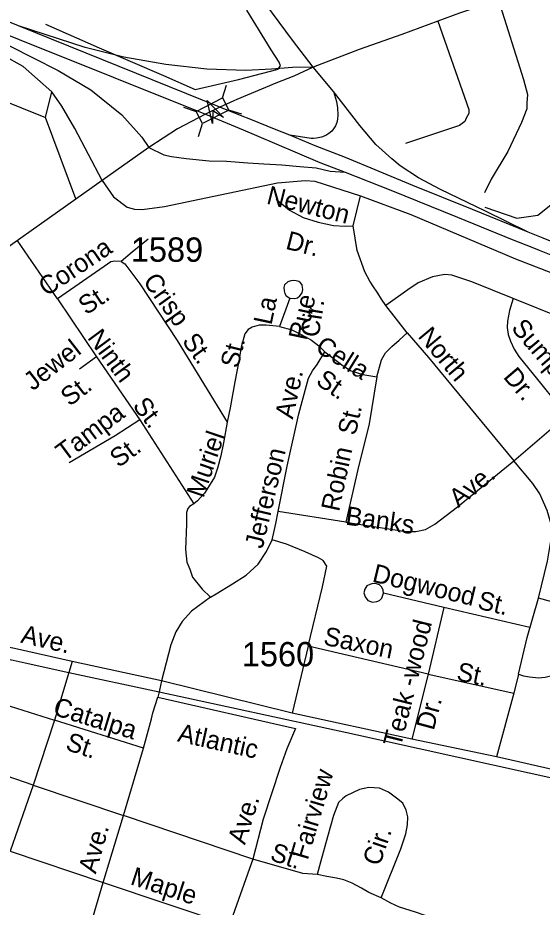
# Model space of a CAD drawing. Extents: x 2260773 to 2342389, y 552869 to 618546.
# Drawn here: x 2306454 to 2309150, y 596680 to 601248 of the extents above; entities that cross this region are included whole.
import ezdxf

# ---------------------------------------------------------------- set-up
doc = ezdxf.new("R2010")
doc.units = 0
for name, color, linetype in [('Exist Hydrographic Misc Water Feature', 7, 'Continuous'), ('Exist Railroad Mainline', 7, 'Continuous'), ('Exist Road Non-System Type 51', 7, 'Continuous'), ('Exist Road Non-System Type 51 Label', 7, 'Continuous'), ('Exist Road Primary Interstate Ramp 1 Lane Attributed', 7, 'Continuous'), ('Exist Road Primary US Divided Attributed', 7, 'Continuous'), ('Exist Road Primary US Service Attributed', 7, 'Continuous'), ('Exist Road Secondary Structure Standard Bridge Attributed CELL', 7, 'Continuous'), ('Exist Road Secondary Structure Standard Bridge CELL', 7, 'Continuous'), ('Exist Road Secondary Type 51 Attributed', 7, 'Continuous'), ('Exist Road Secondary Type 51 Label', 7, 'Continuous'), ('Exist Road Secondary Type 51 Number Label', 7, 'Continuous'), ('Exist Road Secondary Type 51 Undivided 4 Lane Attributed', 7, 'Continuous')]:
    doc.layers.add(name, color=color, linetype=linetype)

msp = doc.modelspace()

# ---------------------------------------------------------------- linework, layer by layer
at = {"layer": 'Exist Hydrographic Misc Water Feature'}
for points in [[(2308855.1, 600275.9), (2309019.5, 600219.5), (2309127.4, 600234.9), (2309413, 600461.7), (2309636.9, 600632.3), (2309800.6, 600867.6), (2309961.5, 601099.3), (2310365.2, 601326.2), (2310631.4, 601473.1), (2310730.3, 601524.3), (2310836.1, 601589.2), (2310877.1, 601613.1), (2310928.3, 601640.4)], [(2306596, 601215), (2306871.6, 601094), (2307202.8, 600951.7), (2307365.6, 600879.8), (2307588.9, 600932.1), (2307792.3, 600984.2), (2307796.2, 600992.2), (2307803.8, 601002.4), (2307797.8, 601020.3), (2307757, 601083.6), (2307631.1, 601288.3)]]:
    msp.add_lwpolyline(points, dxfattribs=at)
at = {"layer": 'Exist Railroad Mainline'}
msp.add_lwpolyline([(2304294.9, 598418.8), (2304538, 598363.6), (2304748.3, 598321.9), (2304960.9, 598270.3), (2305950.6, 598053.5), (2306429.5, 597948.6), (2306491.6, 597935), (2306716.2, 597886.4), (2307180.2, 597785.8), (2308144.5, 597577), (2309648, 597246.1), (2309708.2, 597232.8), (2310214.4, 597121.4), (2311623.2, 596798.7), (2311745.3, 596770.1), (2313214.2, 596430), (2313294.1, 596411.6), (2313449.1, 596375.8)], dxfattribs=at)
at = {"layer": 'Exist Road Non-System Type 51'}
for p, q in [((2306016.8, 600971.8), (2306596, 600735.6)), ((2306596, 600735.6), (2306629.1, 600867.9)), ((2306751.8, 600319), (2306596, 600735.6)), ((2308177.7, 600179.7), (2308216.2, 600333.8)), ((2306657.9, 599804.5), (2306451.7, 600105.6)), ((2306657.9, 599804.5), (2306859, 599507.8)), ((2307852, 599807.8), (2307798.4, 599662.8)), ((2308455.4, 599631.1), (2308345.9, 599771.5)), ((2309583.1, 599572.5), (2309000.2, 599806.4)), ((2306859, 599507.8), (2306770.6, 599443.7)), ((2306859, 599507.8), (2307080.5, 599182.9)), ((2307080.5, 599182.9), (2306954.7, 599101.4)), ((2307080.5, 599182.9), (2307358.3, 598751.9)), ((2309002.8, 598972.9), (2309273.8, 599205.3)), ((2308140.3, 598657.5), (2307792.6, 598713.2)), ((2308643.7, 598218.8), (2308333.7, 598292.4)), ((2308643.7, 598218.8), (2308562.5, 597876.7)), ((2309086.5, 598116), (2308643.7, 598218.8)), ((2307947.1, 598021.1), (2307864.7, 597677.3)), ((2308562.5, 597876.7), (2307947.1, 598021.1)), ((2306732.9, 597942), (2306716.2, 597886.4)), ((2306716.2, 597886.4), (2306642.4, 597641)), ((2308562.5, 597876.7), (2308478.8, 597544)), ((2308562.5, 597876.7), (2309003.3, 597779.7)), ((2309028.1, 597877.9), (2309003.3, 597779.7)), ((2307180.2, 597785.8), (2307174.3, 597759.1)), ((2309003.3, 597779.7), (2308915.2, 597453.3)), ((2306343.3, 597735.5), (2306642.4, 597641)), ((2306642.4, 597641), (2306533.8, 597307.2)), ((2307099.6, 597497.7), (2306642.4, 597641)), ((2306997.3, 597151.2), (2307099.6, 597497.7)), ((2306533.8, 597307.2), (2306232.4, 597409.5)), ((2306533.8, 597307.2), (2306414.2, 596968.6)), ((2306533.8, 597307.2), (2306997.3, 597151.2)), ((2306893.4, 596807.9), (2306997.3, 597151.2)), ((2307661.4, 596927.6), (2306997.3, 597151.2)), ((2306414.2, 596968.6), (2306893.4, 596807.9)), ((2307661.4, 596927.6), (2307542.6, 596589)), ((2306773, 596396.9), (2306893.4, 596807.9)), ((2306893.4, 596807.9), (2307542.6, 596589))]:
    msp.add_line(p, q, dxfattribs=at)
for points in [[(2308924, 601341.2), (2309052.6, 600932.2), (2309073.9, 600854.2), (2309071.2, 600811.3), (2309069.6, 600781.2), (2309042.5, 600711.1), (2308972.1, 600562.4), (2308887.6, 600419.6), (2308852.5, 600349.1)], [(2308612.5, 601230.9), (2308772.9, 600778), (2308772.9, 600756.8), (2308758.4, 600732), (2308752.4, 600716), (2308724.6, 600695.6), (2308447.1, 600602.6)], [(2307782.2, 600316.3), (2307849.8, 600260), (2307921.6, 600223.4), (2307997.6, 600199.4), (2308076.4, 600181.1), (2308136.9, 600178.3), (2308177.7, 600179.7)], [(2308345.9, 599771.5), (2308323.7, 599803.5), (2308304.5, 599834.3), (2308279.2, 599872.4), (2308263.9, 599895.5), (2308238.3, 599943.8), (2308198.9, 600053), (2308177.7, 600179.7)], [(2307124.1, 600110.7), (2307042.1, 600045.4), (2306985.8, 599996.7)], [(2306985.8, 599996.7), (2306952.5, 599999.2), (2306932, 599994.1), (2306897.4, 599971.1), (2306657.9, 599804.5)], [(2306985.8, 599996.7), (2307005, 599983.9), (2307080.5, 599881.3), (2307273.9, 599591.1), (2307529.8, 599171.5)], [(2309000.2, 599806.4), (2308788.3, 599892.7), (2308685.6, 599927), (2308649.4, 599929.1), (2308586, 599917.6), (2308511.1, 599886.8), (2308459.2, 599850.3), (2308345.9, 599771.5)], [(2307852, 599807.8), (2307878.1, 599806.1), (2307892.1, 599810.2), (2307903.9, 599820.3), (2307915.7, 599836.4), (2307919.6, 599852.6), (2307917.4, 599862.5), (2307915.3, 599876.4), (2307907.3, 599886.3), (2307899.1, 599894.1), (2307885.2, 599898), (2307873.1, 599899.9), (2307857.2, 599897.9), (2307841.2, 599891.6), (2307825.4, 599877.4), (2307821.6, 599863.4), (2307823.7, 599845.5), (2307825.9, 599831.6), (2307834, 599819.5), (2307852, 599807.8)], [(2309000.2, 599806.4), (2308981.2, 599745.5), (2308971.5, 599689.6), (2308970, 599657.7), (2308974.9, 599621), (2308986.5, 599587), (2309004.8, 599545.6), (2309029.8, 599509.1), (2309147, 599363), (2309273.8, 599205.3)], [(2307798.4, 599662.8), (2307731.1, 599670.5), (2307694.6, 599670.5), (2307658.1, 599659), (2307638.9, 599647.5), (2307621.6, 599624.4), (2307602.4, 599557.1), (2307590.9, 599484.1), (2307569.8, 599378.3), (2307544.8, 599245.7), (2307529.8, 599171.5)], [(2307798.4, 599662.8), (2307861.8, 599645.5), (2307909.8, 599621.5), (2307963.6, 599592.7), (2308002, 599562.9), (2308032.8, 599533.1)], [(2308299.8, 599404.3), (2308322.8, 599490.8), (2308344, 599527.3), (2308376.6, 599560), (2308415, 599592.7), (2308455.4, 599631.1)], [(2308455.4, 599631.1), (2308564.9, 599504.3), (2308776.2, 599248.6), (2309002.8, 598972.9)], [(2307792.6, 598713.2), (2307838.7, 598945.8), (2307898.3, 599215), (2307938.6, 599360.1), (2307948.2, 599396.6), (2307969.4, 599435.1), (2307992.4, 599467.7), (2308032.8, 599533.1)], [(2308032.8, 599533.1), (2308126.9, 599460), (2308167.2, 599435.1), (2308226.8, 599415.8), (2308299.8, 599404.3)], [(2308299.8, 599404.3), (2308259.5, 599163.4), (2308202, 598928.8), (2308140.3, 598657.5)], [(2307529.8, 599171.5), (2307510.9, 599065.3), (2307497.6, 598999.1), (2307480.4, 598935), (2307464.8, 598889), (2307443.3, 598852.7), (2307413.7, 598806.5), (2307378.1, 598768.1), (2307358.3, 598751.9)], [(2306954.7, 599101.4), (2306718.8, 598962.9)], [(2308140.3, 598657.5), (2308447.7, 598609.4), (2308499.6, 598609.4), (2308549.5, 598621), (2308597.5, 598647.9), (2308714.7, 598736.3), (2309002.8, 598972.9)], [(2309174.1, 598717.1), (2309137.3, 598803.4), (2309100.5, 598856.8), (2309002.8, 598972.9)], [(2307358.3, 598751.9), (2307336.5, 598737.6), (2307328.5, 598727.6), (2307320.9, 598707.5), (2307321.6, 598647.5), (2307316.8, 598517.5), (2307323.7, 598451.6), (2307337.9, 598415.7), (2307352.3, 598375.9), (2307401, 598314.5), (2307444.9, 598272.1)], [(2307761.9, 598567.1), (2307773.4, 598621), (2307781.1, 598651.7), (2307792.6, 598713.2)], [(2309129.6, 598267.7), (2309176.5, 598457.6), (2309194.4, 598559.7), (2309196.9, 598597.8), (2309195.6, 598647.3), (2309174.1, 598717.1)], [(2307444.9, 598272.1), (2307473.3, 598289.4), (2307558.2, 598341.3), (2307627.4, 598385.5), (2307688.9, 598442.2), (2307733.1, 598507.5), (2307761.9, 598567.1)], [(2307947.1, 598021.1), (2308020.6, 598325.1), (2308042.4, 598432.6), (2308023.1, 598461.4), (2308000.1, 598474.9), (2307930.9, 598505.6), (2307834.9, 598544.1), (2307761.9, 598567.1)], [(2308333.7, 598292.4), (2308331.2, 598307.7), (2308324.4, 598324.6), (2308312.9, 598335.7), (2308296.9, 598341.5), (2308278.8, 598343.4), (2308262.9, 598337.1), (2308248.9, 598330.9), (2308237.2, 598312.9), (2308233.4, 598294.9), (2308239.6, 598274.9), (2308253.8, 598255.1), (2308277.9, 598247.3), (2308299.8, 598249.6), (2308313.8, 598255.7), (2308325.7, 598267.8), (2308333.7, 598292.4)], [(2307444.9, 598272.1), (2307346.9, 598200), (2307298.9, 598148.1), (2307266.2, 598094.3), (2307241.3, 598027), (2307192.2, 597843.6)], [(2309028.1, 597877.9), (2309053.5, 597868.2), (2309084, 597862.7), (2309129.6, 597858.9), (2309165.2, 597861.4), (2309199.4, 597870.3), (2309235, 597884.3), (2309261.6, 597903.3), (2309284.4, 597924.9), (2309308.5, 597965.5), (2309333.9, 598025.2), (2309345.3, 598068.4), (2309354.6, 598140.7), (2309352.9, 598156), (2309345.3, 598172.5), (2309333.5, 598186.4), (2309322.5, 598196.6), (2309298.8, 598212.7), (2309278.1, 598222), (2309198.2, 598248.6), (2309129.6, 598267.7)], [(2309028.1, 597877.9), (2309072.7, 598064.7), (2309129.6, 598267.7)], [(2307192.2, 597843.6), (2307182.1, 597794.1), (2307180.2, 597785.8)], [(2307099.6, 597497.7), (2307140.5, 597647.3), (2307148.4, 597678.8), (2307174.3, 597759.1)], [(2307174.3, 597759.1), (2307881, 597598.5), (2307837.6, 597493.7), (2307802.6, 597397.3), (2307715.5, 597132.5), (2307661.4, 596927.6)], [(2308321.7, 596727.6), (2308423.2, 596979.6), (2308448.4, 597056.8), (2308457.8, 597104), (2308459.4, 597144.9), (2308449.9, 597178), (2308432.6, 597214.2), (2308401.1, 597241), (2308358.6, 597270.9), (2308313, 597291.4), (2308257.9, 597294.6), (2308210.7, 597285.1), (2308142, 597253), (2308124.1, 597237.9), (2308103, 597217.5), (2308076.9, 597151.2), (2308045.5, 597041), (2308009.3, 596911.9), (2307993.5, 596848.9)], [(2307993.5, 596848.9), (2307919.5, 596853.6), (2307661.4, 596927.6)], [(2308321.7, 596727.6), (2308258.7, 596756), (2308220.9, 596778), (2308172.1, 596803.2), (2308129.7, 596820.5), (2308091.9, 596830), (2308043.1, 596837.9), (2307993.5, 596848.9)], [(2308691.3, 596587.8), (2308497.9, 596655.2), (2308416.1, 596680.4), (2308372, 596700.8), (2308321.7, 596727.6)]]:
    msp.add_lwpolyline(points, dxfattribs=at)
at = {"layer": 'Exist Road Primary Interstate Ramp 1 Lane Attributed'}
msp.add_line((2308076.9, 600869.4), (2307972.6, 600994.2), dxfattribs=at)
for points in [[(2305943.3, 601341.9), (2306533.5, 601042), (2306661.7, 600978.3), (2306830.2, 600877.6), (2306989.1, 600749.3), (2307091.9, 600635.8), (2307128, 600582.8)], [(2307972.6, 600994.2), (2307866.8, 600993.6), (2307757.9, 600984.7), (2307626, 600978.4), (2307425.7, 600984.7), (2307214.3, 601008.6), (2306998.4, 601046.7), (2306801, 601096.1), (2306457.9, 601206.3)], [(2308076.9, 600869.4), (2308092.7, 600817.9), (2308097.5, 600786.2), (2308099.3, 600748.6), (2308097.5, 600726.9), (2308093.4, 600709.9), (2308087, 600693.4), (2308077, 600678.2), (2308067.6, 600666.4), (2308053.5, 600654.1), (2308037.1, 600643.5), (2308014.7, 600635.3), (2307989.7, 600630.3), (2307974.3, 600628.3), (2307962, 600629), (2307852.5, 600645.4)], [(2309077.7, 600147.5), (2308858.1, 600256), (2308627.4, 600366.1), (2308513.9, 600426.9), (2308419.7, 600487.6), (2308376.6, 600523.3), (2308294.7, 600598.2), (2308212, 600694.6), (2308076.9, 600869.4)], [(2307128, 600582.8), (2307204.1, 600544.4), (2307243.7, 600536.5), (2307320.3, 600525.9), (2307437.8, 600514), (2307526.3, 600511.4), (2307635.9, 600503.5), (2307719, 600498.2), (2307811.5, 600492.9), (2307904.3, 600485), (2307987.2, 600477.5), (2308059.9, 600459.9), (2308136.8, 600455.4)]]:
    msp.add_lwpolyline(points, dxfattribs=at)
at = {"layer": 'Exist Road Primary US Divided Attributed'}
for points in [[(2306457.9, 601206.3), (2305432, 601620.2), (2304253, 602092.7), (2304041, 602171.5), (2303732.6, 602271.1), (2303680.3, 602281)], [(2305943.3, 601341.9), (2305984.3, 601326.3), (2307418.8, 600752.8)], [(2307492.5, 600788.9), (2306457.9, 601206.3)], [(2307852.5, 600645.4), (2307773.9, 600675.8), (2307652.1, 600726.3), (2307599.5, 600746.1), (2307492.5, 600788.9)], [(2307418.8, 600752.8), (2307612.6, 600673.7), (2307681.7, 600644.1), (2307889.4, 600555.3), (2308007.3, 600505.1), (2308136.8, 600455.4)], [(2309077.7, 600147.5), (2308791.6, 600264.1), (2308484.8, 600386.8), (2308137.7, 600530.2), (2307982.2, 600590.4), (2307852.5, 600645.4)], [(2308136.8, 600455.4), (2308371.3, 600362.3), (2308714.9, 600224.2), (2308995.5, 600109.5), (2309095.3, 600069.6), (2309133.6, 600054.6), (2309374.4, 599958.7), (2309584.6, 599874.3), (2309670.4, 599840.5), (2309908.2, 599739.2), (2310056.9, 599676.3), (2310316.2, 599564.3), (2310626, 599429.2), (2311141.3, 599206.7), (2311532.4, 599037.9), (2311869, 598891.7), (2312210.1, 598740.9), (2312516.2, 598608.8)], [(2313958.7, 598054.9), (2313837.5, 598108.5), (2313593.3, 598213.7), (2313247.5, 598362.2), (2313011.5, 598463.9), (2312816.4, 598549.2), (2312669.2, 598613.5), (2312540.7, 598669.6), (2312237, 598800.5), (2311913.4, 598938.4), (2311561.6, 599093.1), (2311135.2, 599275.7), (2310655.1, 599484.4), (2310330, 599625.6), (2310076.9, 599736.1), (2309925, 599803.7), (2309718, 599892.7), (2309636.7, 599924.9), (2309389.9, 600021.3), (2309155.2, 600116.2), (2309077.7, 600147.5)]]:
    msp.add_lwpolyline(points, dxfattribs=at)
at = {"layer": 'Exist Road Primary US Service Attributed'}
for points in [[(2306887.2, 600412.8), (2306747.5, 600679.3), (2306680.8, 600793.8), (2306629.1, 600867.9), (2306481.5, 600998.5), (2306377.7, 601056.8), (2306131.8, 601179.8), (2304126.9, 601988.9), (2303905.9, 602071.4), (2303809, 602103.4), (2303599.2, 602158.5), (2303401, 602197.7), (2303254.8, 602203.1), (2303190.1, 602190.3), (2302912.5, 602066.8), (2302872.2, 602053), (2302841.5, 602052), (2302810.8, 602061.5), (2302785.3, 602079.5), (2302761, 602109.2)], [(2306887.2, 600412.8), (2306946.6, 600328.9), (2307016, 600275.4), (2307053.6, 600265.4), (2307093.2, 600263.5), (2307208.1, 600279.3), (2307788.4, 600400.2), (2307931, 600413.1), (2307980.5, 600409.1), (2308216.2, 600333.8), (2308473.6, 600238.7), (2309012.3, 600010.8), (2309610.5, 599778.9), (2309628.3, 599759.1), (2309634.2, 599735.3), (2309634.2, 599706.6), (2309624.3, 599674.9), (2309583.1, 599572.5)]]:
    msp.add_lwpolyline(points, dxfattribs=at)
at = {"layer": 'Exist Road Secondary Structure Standard Bridge Attributed CELL'}
msp.add_lwpolyline([(2307455.2, 600705.7), (2307426.9, 600824.3), (2307510.7, 600735.7), (2307455.9, 600770.7)], close=True, dxfattribs=at)
at = {"layer": 'Exist Road Secondary Structure Standard Bridge CELL'}
for p, q in [((2307506, 600836.7), (2307527, 600902.4)), ((2307305.8, 600788.8), (2307371.5, 600767.8)), ((2307537.6, 600775.4), (2307603.3, 600754.3)), ((2307382.8, 600639.3), (2307403.8, 600705))]:
    msp.add_line(p, q, dxfattribs=at)
msp.add_lwpolyline([(2307371.5, 600767.8), (2307505.8, 600837), (2307538.2, 600774.2), (2307403.8, 600705)], close=True, dxfattribs=at)
at = {"layer": 'Exist Road Secondary Type 51 Attributed'}
for points in [[(2307972.6, 600994.2), (2307866.3, 601134.2), (2307563.5, 601545.2), (2307453.9, 601700), (2307138.2, 602139.1)], [(2311551.8, 596862.6), (2310044.4, 597199.3), (2309723.4, 597271.2), (2309663.7, 597284.4), (2309238.8, 597378.3), (2308915.2, 597453.3), (2308478.8, 597544), (2307864.7, 597677.3), (2307192.2, 597843.6), (2306732.9, 597942), (2306452.5, 598005.5), (2305971.7, 598107.1), (2304888.1, 598347.7), (2304346.9, 598464.1)]]:
    msp.add_lwpolyline(points, dxfattribs=at)
at = {"layer": 'Exist Road Secondary Type 51 Undivided 4 Lane Attributed'}
for points in [[(2310578.7, 601940.1), (2310147.2, 601778.1), (2309950.1, 601704.2), (2309839.4, 601663.2), (2309672.1, 601601.3), (2309638.3, 601588.8), (2309616, 601580.5), (2309341, 601484.8), (2309316.5, 601477), (2308961.7, 601354.2), (2308924, 601341.2), (2308725, 601272.3), (2308612.5, 601230.9), (2308427.5, 601162.7), (2308208.2, 601086), (2307972.6, 600994.2)], [(2307972.6, 600994.2), (2307872.4, 600948.9), (2307780.3, 600913), (2307579.7, 600829.1), (2307563.7, 600821.9), (2307492.5, 600788.9)], [(2307492.5, 600788.9), (2307418.8, 600752.8)], [(2307418.8, 600752.8), (2307274.4, 600677.3), (2307128, 600582.8)], [(2307128, 600582.8), (2306887.2, 600412.8)], [(2306887.2, 600412.8), (2306103.4, 599857.6), (2305519.5, 599454.4), (2304943.4, 599040.2), (2304849, 598957.9), (2304668, 598783.1), (2304578.3, 598687.9), (2304346.9, 598464.1)]]:
    msp.add_lwpolyline(points, dxfattribs=at)

# ---------------------------------------------------------------- texts
at = {"layer": 'Exist Road Non-System Type 51 Label'}
for s, rotation, p in [('Newton', 345.8513, (2307727.8, 600294.8)), ('Dr.', 345.8513, (2307826.3, 600062.6)), ('Corona', 33.853, (2306601.4, 599814.8)), ('Crisp', 305.6638, (2307094.1, 599894.8)), ('St.', 33.853, (2306806, 599719.1)), ('Rue', 77.9976, (2307937.2, 599588.2)), ('La', 77.9976, (2307757.6, 599666.9)), ('Cir.', 81.17, (2308000.3, 599603.1)), ('Sumpter', 310.3786, (2308986.4, 599652.4)), ('Ninth', 306.4647, (2306808.1, 599605)), ('North', 309.8742, (2308506.8, 599610.9)), ('Jewel', 37.7989, (2306530.9, 599329.2)), ('St.', 305.3568, (2307295, 599587.5)), ('St.', 76.1067, (2307586.1, 599444.3)), ('Cella', 328.0025, (2307977.3, 599539.4)), ('Dr.', 310.3786, (2308945.3, 599402.1)), ('Ave.', 77.7707, (2307867.6, 599183.6)), ('St.', 325.5596, (2307980.9, 599370.3)), ('St.', 37.7989, (2306720.8, 599249.3)), ('St.', 307.3383, (2307040.7, 599254.7)), ('Tampa', 36.639, (2306694.9, 598965.7)), ('St.', 77.3689, (2308189.9, 599099.5)), ('Muriel', 71.2664, (2307408.3, 598777.7)), ('St.', 36.639, (2306971.9, 598934.5)), ('Robin', 77.8782, (2308104.9, 598708.6)), ('Jefferson', 76.7269, (2307712.3, 598517.6)), ('Ave.', 39.1311, (2308718.9, 598729.3)), ('Banks', 351.9031, (2308135.4, 598645.7)), ('Dogwood', 346.4304, (2308271.2, 598352.8)), ('St.', 347.0044, (2308812.5, 598214.1)), ('Teak -wood', 75.9195, (2308422.8, 597499.1)), ('Saxon', 348.3105, (2308020.8, 598029.1)), ('St.', 348.3105, (2308704.6, 597847.1)), ('Catalpa', 342.8259, (2306629.7, 597670)), ('Dr.', 74.9394, (2308591.4, 597584.6)), ('Atlantic', 347.4687, (2307270.8, 597532.7)), ('St.', 341.856, (2306694.5, 597490.1)), ('Fairview', 73.5475, (2307944.4, 596918.5)), ('Ave.', 72.5114, (2307621.4, 596997.5)), ('Ave.', 74.1557, (2306854.8, 596848.1)), ('Cir.', 70.9409, (2308313.5, 596887)), ('St.', 341.4287, (2307745.3, 596923.8)), ('Maple', 341.888, (2307027.6, 596798.9))]:
    msp.add_text(s, height=95, rotation=rotation, dxfattribs=at).set_placement(p)
at = {"layer": 'Exist Road Secondary Type 51 Label'}
msp.add_text('Ave.', height=95, rotation=347.0985, dxfattribs=at).set_placement((2306464.8, 598039.6))
at = {"layer": 'Exist Road Secondary Type 51 Number Label'}
for s, p in [('1589', (2307034.9, 599995.2)), ('1560', (2307605.3, 597917.3))]:
    msp.add_text(s, height=125, dxfattribs=at).set_placement(p)

doc.saveas('drawing.dxf')
